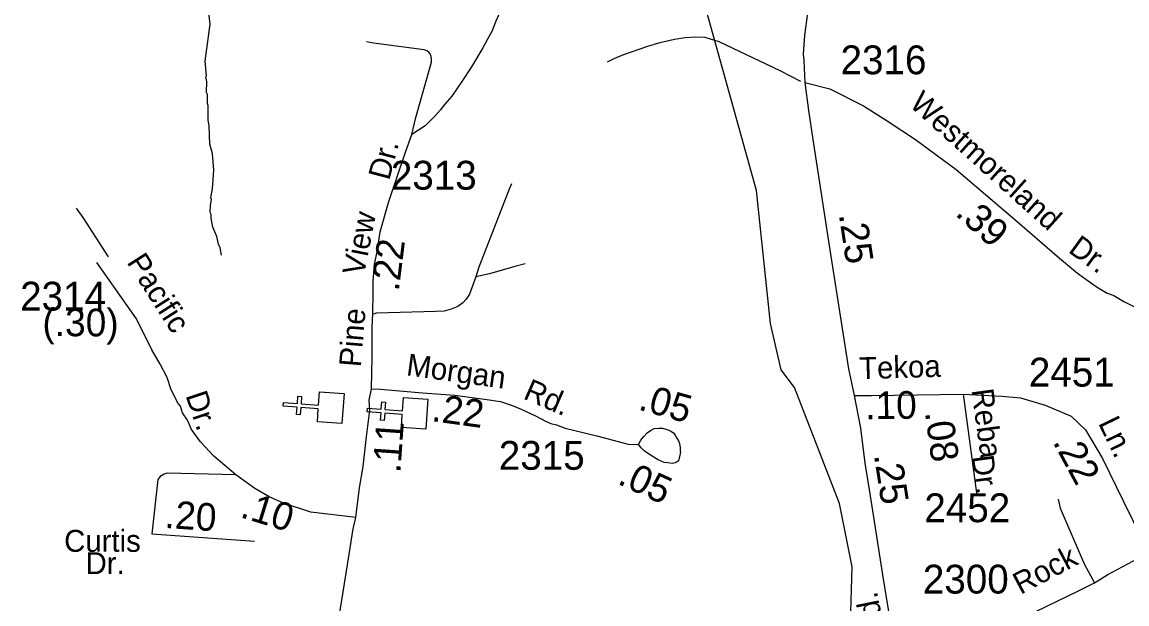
# Model space of a CAD drawing. Extents: x 1547597 to 1699558, y 810033 to 920809.
# Drawn here: x 1635660 to 1640444, y 883710 to 886232 of the extents above; entities that cross this region are included whole.
import ezdxf

# ---------------------------------------------------------------- set-up
doc = ezdxf.new("R2010")
doc.units = 0
for name, color, linetype in [('Exist Cultural Church CELL', 7, 'Continuous'), ('Exist Hydrographic Creek Single Shore', 7, 'Continuous'), ('Exist Hydrographic Misc Water Feature', 7, 'Continuous'), ('Exist Road Non-System Type 51', 7, 'Continuous'), ('Exist Road Secondary Mileage Hundredths English Label', 7, 'Continuous'), ('Exist Road Secondary Type 41 Attributed', 7, 'Continuous'), ('Exist Road Secondary Type 51 Attributed', 7, 'Continuous'), ('Exist Road Secondary Type 51 Label', 7, 'Continuous'), ('Exist Road Secondary Type 51 Number Label', 7, 'Continuous')]:
    doc.layers.add(name, color=color, linetype=linetype)

msp = doc.modelspace()

# ---------------------------------------------------------------- linework, layer by layer
at = {"layer": 'Exist Cultural Church CELL'}
for points in [[(1636938.6, 884499.3), (1636942.4, 884556.1), (1636866.5, 884561.4), (1636864.2, 884529.5), (1636848.3, 884530.6), (1636850.5, 884562.5), (1636790.5, 884566.7), (1636791.7, 884582.7), (1636851.6, 884578.5), (1636853.9, 884610.4), (1636869.8, 884609.3), (1636867.6, 884577.4), (1636943.5, 884572.1), (1636947.7, 884629.6), (1637053.9, 884622.2), (1637044.8, 884491.9)], [(1637301.9, 884474.6), (1637305.8, 884531.4), (1637229.8, 884536.7), (1637227.6, 884504.8), (1637211.7, 884505.9), (1637213.9, 884537.8), (1637153.9, 884542), (1637155, 884558), (1637215, 884553.8), (1637217.2, 884585.7), (1637233.2, 884584.6), (1637230.9, 884552.7), (1637306.9, 884547.4), (1637311, 884604.9), (1637417.2, 884597.5), (1637408.1, 884467.2)]]:
    msp.add_lwpolyline(points, close=True, dxfattribs=at)
at = {"layer": 'Exist Hydrographic Creek Single Shore'}
msp.add_lwpolyline([(1639039.7, 882297), (1639031, 882687.5), (1639195, 883153.6), (1639240, 883379.2), (1639254, 883871.3), (1639199, 884144.9), (1639005, 884647.8), (1638947, 884724.5), (1638900, 884925.7), (1638840, 885501.4), (1638503.9, 886713), (1638264, 887096.5), (1638229.6, 887185.5)], dxfattribs=at)
at = {"layer": 'Exist Hydrographic Misc Water Feature'}
msp.add_lwpolyline([(1636523.2, 885221.7), (1636517.8, 885253.8), (1636510, 885269.9), (1636502.6, 885302.1), (1636485.2, 885342.4), (1636477.9, 885382.5), (1636478.1, 885398.5), (1636474.3, 885406.6), (1636474.8, 885438.6), (1636479.2, 885462.5), (1636477.3, 885470.6), (1636484, 885510.5), (1636489.3, 885590.3), (1636484.4, 885662.4), (1636473.1, 885702.6), (1636470.3, 885782.7), (1636464.8, 885806.8), (1636465.8, 885870.7), (1636461.9, 885878.7), (1636462.6, 885918.7), (1636458.8, 885926.8), (1636459.5, 885974.8), (1636455.8, 885992.8), (1636457.9, 885998.8), (1636452.9, 886062.9), (1636473.5, 886222.5), (1636461.3, 886334.8)], dxfattribs=at)
at = {"layer": 'Exist Road Non-System Type 51'}
for points in [[(1637947.6, 886480.9), (1637919.6, 886459.3), (1637820.9, 886380.4), (1637779.2, 886346.7), (1637744.2, 886310), (1637734.1, 886293), (1637723.9, 886265.1), (1637711.5, 886235.2), (1637693.2, 886191.3), (1637674.9, 886157.7), (1637654.5, 886119.9), (1637605.8, 886038.2), (1637564.1, 885974.4), (1637520.2, 885911.3), (1637490.5, 885875.5), (1637470.3, 885849.7), (1637447.4, 885823.7), (1637405.7, 885782.1), (1637347.3, 885744.7)], [(1637347.3, 885744.7), (1637364, 885818.6), (1637432.1, 886058), (1637432.2, 886069.8), (1637430.4, 886082.6), (1637426.5, 886093.9), (1637420.6, 886102), (1637411.7, 886107.6), (1637400.6, 886112), (1637181.1, 886140.1), (1637151, 886146.3)], [(1639032.1, 885975), (1638943.1, 886021.3), (1638678.2, 886146), (1638636.2, 886158.9), (1638618.3, 886164.5), (1638576.5, 886166.5), (1638530.4, 886163.2), (1638484.2, 886155.8), (1638416.3, 886140.4), (1638368.2, 886126.7), (1638259.7, 886087.9), (1638221.8, 886072.3), (1638193.5, 886058.4)], [(1637778.5, 885530.4), (1637768.5, 885508.4), (1637637.5, 885169.8), (1637623.9, 885127.7)], [(1636033.6, 885214.9), (1635924.6, 885385.6), (1635895, 885425.8)], [(1637837.5, 885184), (1637793.5, 885172.5), (1637683.2, 885141.5), (1637623.9, 885127.7)], [(1637623.9, 885127.7), (1637608.8, 885084.2), (1637596.5, 885052.2), (1637582.3, 885030.3), (1637568.1, 885014.5), (1637546, 884998.8), (1637518.1, 884987), (1637487.8, 884979.2), (1637449.9, 884977.5), (1637193.8, 884969.9), (1637177.9, 884966.2)], [(1640145.9, 884163.9), (1640155.3, 884125.6), (1640260.6, 883881.6), (1640303.6, 883801.8)]]:
    msp.add_lwpolyline(points, dxfattribs=at)
at = {"layer": 'Exist Road Secondary Type 41 Attributed'}
for points in [[(1636584.6, 884269.3), (1636489.2, 884350.9), (1636431.5, 884412.6), (1636393.8, 884466.3), (1636375.9, 884506), (1636353.9, 884538.8), (1636345.6, 884566.6), (1636335.4, 884579.3), (1636304.8, 884638), (1636288.2, 884690.8), (1636257.9, 884749.7), (1636221.7, 884811.8), (1636154.5, 884946.3), (1635983.8, 885189.6)], [(1636584.6, 884269.3), (1636287.9, 884276.8), (1636275, 884272.8), (1636258.1, 884262.9), (1636247.2, 884250), (1636221.4, 884013.3)], [(1637105.2, 884084.4), (1636910.5, 884108.2), (1636791.3, 884147.3), (1636732.9, 884172.4), (1636668, 884209.7), (1636584.6, 884269.3)], [(1636221.4, 884013.3), (1636665.5, 883982.4)]]:
    msp.add_lwpolyline(points, dxfattribs=at)
at = {"layer": 'Exist Road Secondary Type 51 Attributed'}
msp.add_line((1639734.4, 884619), (1639793.9, 884179.9), dxfattribs=at)
for points in [[(1639235.6, 887941.4), (1639225.7, 887772.8), (1639213.6, 887514.4), (1639201.8, 887303), (1639182.6, 887125.3), (1639173.3, 887033.9), (1639148.8, 886862), (1639121.6, 886682.4), (1639094, 886499.3), (1639077.7, 886383.7), (1639069, 886335.4), (1639048.5, 886175.2), (1639041.6, 886093.1), (1639044.3, 886064.8), (1639048.7, 885969.5)], [(1639048.7, 885969.5), (1639064.7, 885848.7), (1639083.3, 885723), (1639152.9, 885272.6), (1639238.3, 884728.9), (1639262.9, 884613.1)], [(1639048.7, 885969.5), (1639156.9, 885942.4), (1639303.3, 885869.1), (1639406.4, 885804), (1639528.4, 885722.6), (1639704.6, 885592.3), (1639958.1, 885376.6), (1640151.9, 885209.3), (1640230.7, 885143.9), (1640276, 885110.9), (1640315.4, 885082.3), (1640359, 885057.4), (1640386.8, 885046.9), (1640430.8, 885020.7), (1640546, 884963), (1640579.6, 884943.8), (1640622.7, 884924.6), (1640668.5, 884897.9)], [(1637172.8, 884642.3), (1637175.3, 884781.1), (1637175.3, 884909.7), (1637177.9, 884966.2), (1637180.5, 885061.4), (1637180.5, 885107.7), (1637185.6, 885182.2), (1637197.5, 885235.9), (1637209.6, 885322.2), (1637245.9, 885449.4), (1637320.1, 885667.5), (1637347.3, 885744.7)], [(1637105.2, 884084.4), (1637121.1, 884213.7), (1637137, 884305.2), (1637149, 884422.5), (1637164.9, 884549.8), (1637162.5, 884593.4), (1637172.8, 884642.3)], [(1637172.8, 884642.3), (1637211.2, 884640.6), (1637393, 884624.9), (1637532.9, 884615.6), (1637672.6, 884596.4), (1637730.7, 884587.8), (1637786.3, 884569.2), (1637820.2, 884554.9), (1637886.1, 884524.4), (1637925.8, 884502.2), (1637949.6, 884491.9), (1637973.5, 884485.6), (1638011.5, 884471.4), (1638149.1, 884438), (1638284.8, 884402.8), (1638328.6, 884400.5)], [(1639262.9, 884613.1), (1639337.5, 884613.1), (1639734.4, 884619)], [(1639262.9, 884613.1), (1639289.8, 884472.2), (1639309.8, 884320.7), (1639332.7, 884178.6), (1639385.6, 883836.3), (1639406.5, 883712.2), (1639416.1, 883652), (1639423.3, 883584), (1639423.1, 883554), (1639422.8, 883520), (1639418.6, 883482.4), (1639412.1, 883446.2), (1639374.6, 883325.9)], [(1639734.4, 884619), (1639902.2, 884611.1), (1639983, 884602.8), (1640090.6, 884571.7), (1640202.4, 884524.1), (1640264.5, 884464), (1640339, 884339.7), (1640428.1, 884157.3), (1640512.9, 883983.3), (1640543.3, 883940)], [(1638328.6, 884400.5), (1638338.8, 884420.3), (1638351.9, 884436.3), (1638367.1, 884452.2), (1638381.3, 884461.9), (1638397.2, 884469.8), (1638417.5, 884472.1), (1638433.3, 884471.4), (1638447.8, 884467.3), (1638465.1, 884461.2), (1638474, 884456.2), (1638481.1, 884451), (1638489.5, 884438.9), (1638495.5, 884429.1), (1638502.8, 884416.8), (1638506.6, 884404.9), (1638509.2, 884387), (1638510, 884373.1)], [(1638510, 884373.1), (1638510.2, 884368.8), (1638508.2, 884354.8), (1638502.1, 884330.9), (1638496.6, 884325.6), (1638487.9, 884321), (1638475.8, 884319.1), (1638453.9, 884321.3), (1638439.9, 884323.4), (1638414.1, 884335.3), (1638388.2, 884349.9), (1638354.4, 884372.2), (1638340.3, 884386.7), (1638328.6, 884400.5)], [(1636935.6, 883128.6), (1636969.4, 883258.1), (1636992.9, 883383.6), (1637023.6, 883600.7), (1637069.3, 883879.9), (1637093.2, 884035), (1637105.2, 884084.4)], [(1639374.6, 883325.9), (1639517.5, 883390.1), (1639954.3, 883630.5), (1640234.9, 883767), (1640303.6, 883801.8), (1640361.2, 883837.5), (1640512.9, 883918.6), (1640543.3, 883940)]]:
    msp.add_lwpolyline(points, dxfattribs=at)

# ---------------------------------------------------------------- texts
at = {"layer": 'Exist Road Secondary Mileage Hundredths English Label'}
for s, rotation, p in [('.39', 318.0013, (1639696.6, 885397.5)), ('.25', 278.6049, (1639196.2, 885398.1)), ('.22', 82.9044, (1637290.5, 885062.5)), ('(.30)', 359.7062, (1635747.5, 884871.1)), ('.22', 352.1529, (1637429.3, 884503)), ('.05', 344.2479, (1638324, 884553.4)), ('.10', 0.6199, (1639311.5, 884510.5)), ('.08', 277.7185, (1639569.2, 884540.5)), ('.11', 86.0104, (1637297.4, 884275.6)), ('.22', 298.4308, (1640121.1, 884412.4)), ('.25', 278.781, (1639348.2, 884355.4)), ('.05', 335.1638, (1638233.5, 884232.5)), ('.20', 356.0295, (1636274.6, 884039.9)), ('.10', 342.7654, (1636599.7, 884087.2))]:
    msp.add_text(s, height=120, rotation=rotation, dxfattribs=at).set_placement(p)
at = {"layer": 'Exist Road Secondary Type 51 Label'}
for s, rotation, p in [('Westmoreland', 318.0013, (1639497.8, 885870.4)), ('Dr.', 75.3146, (1637249.3, 885542.6)), ('View', 78.8711, (1637139.4, 885129.3)), ('Dr.', 324.0101, (1640185.9, 885237.2)), ('Pacific', 302.5784, (1636110.6, 885191.2)), ('Pine', 85.2979, (1637126.6, 884734.4)), ('Morgan', 352.1529, (1637320.2, 884701.5)), ('Tekoa', 1.7745, (1639286, 884683.7)), ('Rd.', 336.6263, (1637825.4, 884601.4)), ('Dr.', 288.4495, (1636366.7, 884614.3)), ('Reba', 277.7185, (1639770.6, 884637.4)), ('Ln.', 295.8822, (1640318.3, 884493.9)), ('Dr.', 277.7185, (1639771.5, 884349.4)), ('Rock', 27.8218, (1639983.1, 883748.8)), ('Rd.', 101.3696, (1639399.7, 883574.4))]:
    msp.add_text(s, height=95, rotation=rotation, dxfattribs=at).set_placement(p)
for s, p in [('Curtis', (1635841.7, 883935.9)), ('Dr.', (1635934.5, 883839.4))]:
    msp.add_text(s, height=95, dxfattribs=at).set_placement(p)
at = {"layer": 'Exist Road Secondary Type 51 Number Label'}
for s, p in [('2316', (1639204.1, 886005.8)), ('2313', (1637256.4, 885505.6)), ('2314', (1635651.2, 884981.5)), ('2451', (1640019.4, 884652)), ('2315', (1637723.9, 884291.5)), ('2452', (1639566.9, 884064.3)), ('2300', (1639560.5, 883755))]:
    msp.add_text(s, height=125, dxfattribs=at).set_placement(p)

doc.saveas('drawing.dxf')
